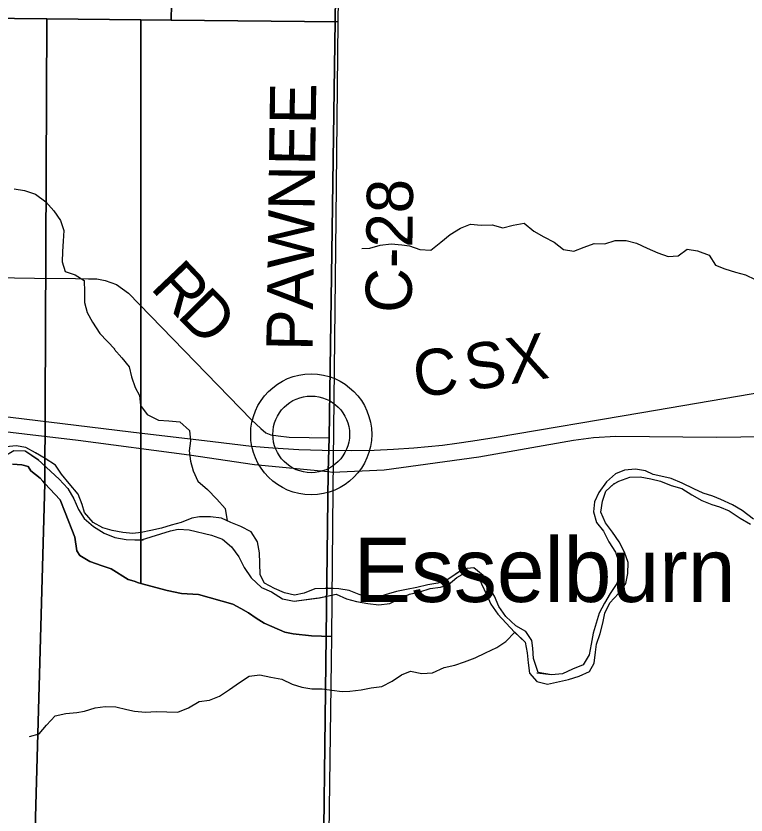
# Model space of a CAD drawing. Extents: x 1985906 to 2277390, y 930619 to 1324581.
# Drawn here: x 2083047 to 2087787, y 1100338 to 1105528 of the extents above; entities that cross this region are included whole.
import ezdxf

# ---------------------------------------------------------------- set-up
doc = ezdxf.new("R2010")
doc.units = 0
for name, color, linetype in [('GM_X_County_Road', 7, 'Continuous'), ('GM_X_County_Road_Text', 7, 'Continuous'), ('GM_X_Minor_River', 7, 'Continuous'), ('GM_X_Rail_Line', 7, 'Continuous'), ('GM_X_Rail_Line_Text', 7, 'Continuous'), ('GM_X_Section', 7, 'Continuous'), ('GM_X_Township', 7, 'Continuous'), ('GM_X_Township_Road', 7, 'Continuous'), ('GM_X_Township_Road_Text', 7, 'Continuous'), ('GM_X_Unincorporated', 7, 'Continuous'), ('GM_X_Unincorporated_Location', 7, 'Continuous'), ('GM_X_Unincorporated_Text', 7, 'Continuous'), ('GM_X_US_Route', 7, 'Continuous')]:
    doc.layers.add(name, color=color, linetype=linetype)

msp = doc.modelspace()

# ---------------------------------------------------------------- linework, layer by layer
at = {"layer": 'GM_X_County_Road'}
msp.add_lwpolyline([(2085073.8, 1102568.7), (2085080.1, 1102788.8), (2085158.3, 1108209.7), (2085192.3, 1109330.7), (2085243.4, 1113383.3), (2085328.7, 1116004.2)], dxfattribs=at)
at = {"layer": 'GM_X_Minor_River'}
for points in [[(2083034.9, 1104405.6), (2083103.2, 1104394.1), (2083173.7, 1104370.5), (2083240.4, 1104320.9), (2083293.1, 1104263.1), (2083335.8, 1104199.1), (2083358.4, 1104135.1), (2083353, 1104064.8), (2083349.6, 1103998.5), (2083346.2, 1103930.3), (2083366.8, 1103868.2), (2083431.2, 1103846.6), (2083489.8, 1103808.9), (2083492.4, 1103736.7), (2083493, 1103666.5), (2083509.6, 1103602.4), (2083544.3, 1103538.4), (2083591.1, 1103466.5), (2083688.8, 1103364)], [(2085291.6, 1104017.6), (2085343.8, 1104020.1), (2085411.9, 1104038.7), (2085484.2, 1104047.3), (2085552.5, 1104041.8), (2085602.8, 1104034.1), (2085669.2, 1104010.5), (2085741.6, 1104007), (2085805.4, 1104059.8), (2085865.3, 1104108.4), (2085933.2, 1104149.1), (2085999.3, 1104175.8), (2086067.6, 1104170.3), (2086139.9, 1104170.8), (2086208.3, 1104151.2), (2086274.5, 1104169.8), (2086346.7, 1104182.4), (2086409.3, 1104130.7), (2086473.9, 1104093), (2086542.5, 1104059.3), (2086603.1, 1104011.6), (2086669.5, 1104000), (2086735.5, 1104026.6), (2086801.6, 1104051.2), (2086869.9, 1104047.7), (2086938, 1104070.4), (2087008.3, 1104068.9), (2087076.7, 1104051.3), (2087145.3, 1104019.7), (2087213.8, 1103990.1), (2087282.3, 1103966.5), (2087346.5, 1103971), (2087404.4, 1104013.6), (2087472.8, 1104002.1), (2087547.3, 1103974.5), (2087588, 1103908.5), (2087650.5, 1103884.8), (2087718.9, 1103863.3), (2087783.3, 1103845.7), (2087845.8, 1103816)], [(2083684.4, 1103362.8), (2083735, 1103307.1), (2083781.7, 1103249.2), (2083796.3, 1103185.1), (2083821, 1103115), (2083849.6, 1103063.1), (2083856.2, 1102996.9), (2083898.9, 1102939), (2083971.4, 1102903.4), (2084039.7, 1102897.9), (2084112, 1102892.4), (2084174.8, 1102834.7), (2084179.4, 1102768.5), (2084171.9, 1102704.2), (2084180.5, 1102636.1), (2084197.1, 1102574), (2084227.8, 1102506), (2084290.5, 1102452.2), (2084351.3, 1102390.5), (2084406, 1102328.7), (2084418, 1102249.6)], [(2085075, 1101810), (2085054.9, 1101809.8), (2084986.7, 1101807.3), (2084918.7, 1101778.7), (2084854.6, 1101766.1), (2084790.2, 1101781.7), (2084725.7, 1101809.3), (2084661.2, 1101844.9), (2084632.6, 1101898.9), (2084629.9, 1101973.1), (2084629.3, 1102041.4), (2084614.7, 1102111.5), (2084574, 1102177.4), (2084507.4, 1102211.1), (2084442.9, 1102238.7), (2084382.5, 1102266.3), (2084310.1, 1102275.8), (2084237.9, 1102275.2), (2084187.8, 1102266.8), (2084119.8, 1102238.2), (2084055.7, 1102221.6), (2083991.7, 1102201.1), (2083923.5, 1102186.5), (2083859.4, 1102172), (2083805.3, 1102165.5), (2083741, 1102173.1), (2083670.6, 1102186.6), (2083610.3, 1102204.2), (2083547.7, 1102237.8), (2083493, 1102303.6), (2083476.5, 1102355.7), (2083451.8, 1102421.7), (2083393, 1102491.5), (2083342.3, 1102551.4), (2083303.6, 1102611.3), (2083237, 1102652.9), (2083174.4, 1102690.6), (2083111.9, 1102724.2), (2083047.6, 1102735.8), (2082983.4, 1102729.2)], [(2085075, 1101810), (2085054.9, 1101809.8), (2084986.7, 1101807.3), (2084918.7, 1101778.7), (2084854.6, 1101766.1), (2084790.2, 1101781.7), (2084725.7, 1101809.3), (2084661.2, 1101844.9), (2084632.6, 1101898.9), (2084629.9, 1101973.1), (2084629.3, 1102041.4), (2084614.7, 1102111.5), (2084574, 1102177.4), (2084507.4, 1102211.1), (2084442.9, 1102238.7), (2084382.5, 1102266.3), (2084310.1, 1102275.8), (2084237.9, 1102275.2), (2084187.8, 1102266.8), (2084119.8, 1102238.2), (2084055.7, 1102221.6), (2083991.7, 1102201.1), (2083923.5, 1102186.5), (2083859.4, 1102172), (2083805.3, 1102165.5), (2083741, 1102173.1), (2083670.6, 1102186.6), (2083610.3, 1102204.2), (2083547.7, 1102237.8), (2083493, 1102303.6), (2083476.5, 1102355.7), (2083451.8, 1102421.7), (2083393, 1102491.5), (2083342.3, 1102551.4), (2083303.6, 1102611.3), (2083237, 1102652.9), (2083174.4, 1102690.6), (2083111.9, 1102724.2), (2083047.6, 1102735.8), (2082983.4, 1102729.2)], [(2082738.7, 1102629.8), (2082837.5, 1102655.9), (2082905.8, 1102652.4), (2082973.9, 1102671), (2083033.8, 1102705.6), (2083106.1, 1102704.1), (2083194.5, 1102645)], [(2082742.9, 1102630.9), (2082837.5, 1102655.9), (2082905.8, 1102652.4), (2082973.9, 1102671), (2083033.8, 1102705.6), (2083106.1, 1102704.1), (2083189.9, 1102648.1)], [(2083176.8, 1102685), (2083177, 1102685)], [(2083189.9, 1102648.1), (2083328.5, 1102519.1), (2083383.2, 1102459.3), (2083421.9, 1102391.4), (2083452.6, 1102323.4), (2083489.3, 1102263.5), (2083550, 1102211.8), (2083620.6, 1102168.1), (2083689.1, 1102140.6), (2083761.5, 1102127.1), (2083862.8, 1102125.8)], [(2083189.9, 1102648.1), (2083328.5, 1102519.1), (2083383.2, 1102459.3), (2083421.9, 1102391.4), (2083452.6, 1102323.4), (2083489.3, 1102263.5), (2083550, 1102211.8), (2083620.6, 1102168.1), (2083689.1, 1102140.6), (2083761.5, 1102127.1), (2083871.9, 1102124.2)], [(2083251.5, 1102642.3), (2083252.4, 1102641.3)], [(2087834.9, 1102260.5), (2087762.2, 1102316.2), (2087699.7, 1102351.8), (2087623.1, 1102387.4), (2087572.7, 1102409.1), (2087508.3, 1102428.6), (2087447.8, 1102456.3), (2087373.2, 1102493.8), (2087300.7, 1102523.4), (2087234.3, 1102539), (2087184.1, 1102550.6), (2087133.7, 1102574.3), (2087069.4, 1102583.9), (2086999.2, 1102577.3), (2086939.1, 1102554.8), (2086881.4, 1102502.1), (2086831.8, 1102433.5), (2086804.2, 1102373.1), (2086796.8, 1102306.8), (2086815.5, 1102238.7), (2086862.1, 1102180.9), (2086896.9, 1102112.9), (2086939.6, 1102045), (2086964.3, 1101976.9), (2086970.9, 1101906.7), (2086947.4, 1101842.3), (2086905.8, 1101775.8), (2086868.3, 1101713.3), (2086834.7, 1101648.8), (2086815.2, 1101584.4), (2086795.7, 1101518), (2086782.3, 1101447.7), (2086768.8, 1101379.3), (2086729.3, 1101312.8), (2086661.3, 1101286.2), (2086595.3, 1101255.6), (2086525.1, 1101249), (2086429.2, 1101260.2)], [(2087834.9, 1102260.5), (2087762.2, 1102316.2), (2087699.7, 1102351.8), (2087623.1, 1102387.4), (2087572.7, 1102409.1), (2087508.3, 1102428.6), (2087447.8, 1102456.3), (2087373.2, 1102493.8), (2087300.7, 1102523.4), (2087234.3, 1102539), (2087184.1, 1102550.6), (2087133.7, 1102574.3), (2087069.4, 1102583.9), (2086999.2, 1102577.3), (2086939.1, 1102554.8), (2086881.4, 1102502.1), (2086831.8, 1102433.5), (2086804.2, 1102373.1), (2086796.8, 1102306.8), (2086815.5, 1102238.7), (2086862.1, 1102180.9), (2086896.9, 1102112.9), (2086939.6, 1102045), (2086964.3, 1101976.9), (2086970.9, 1101906.7), (2086947.4, 1101842.3), (2086905.8, 1101775.8), (2086868.3, 1101713.3), (2086834.7, 1101648.8), (2086815.2, 1101584.4), (2086795.7, 1101518), (2086782.3, 1101447.7), (2086768.8, 1101379.3), (2086729.3, 1101312.8), (2086661.3, 1101286.2), (2086595.3, 1101255.6), (2086525.1, 1101249), (2086436.9, 1101264)], [(2086926.2, 1102486.6), (2086961.6, 1102506.8), (2087031.7, 1102533.4), (2087099.9, 1102533.9), (2087168.2, 1102522.4), (2087232.6, 1102506.8), (2087301.1, 1102479.3), (2087369.5, 1102459.7), (2087436.1, 1102418.1), (2087500.7, 1102380.4), (2087565.1, 1102354.8), (2087615.5, 1102339.1), (2087677.9, 1102313.5), (2087748.6, 1102265.9), (2087815.2, 1102226.3)], [(2086934.2, 1102491.1), (2086961.6, 1102506.8), (2087031.7, 1102533.4), (2087099.9, 1102533.9), (2087168.2, 1102522.4), (2087232.6, 1102506.8), (2087301.1, 1102479.3), (2087369.5, 1102459.7), (2087436.1, 1102418.1), (2087500.7, 1102380.4), (2087565.1, 1102354.8), (2087615.5, 1102339.1), (2087677.9, 1102313.5), (2087748.6, 1102265.9), (2087815.2, 1102226.3)], [(2086284.7, 1101526.2), (2086352.6, 1101460.4), (2086365.3, 1101392.3), (2086371.9, 1101326.1), (2086380.5, 1101259.9), (2086429.1, 1101206.1), (2086497.5, 1101188.6), (2086633.8, 1101217.7), (2086703.8, 1101240.3), (2086769.8, 1101270.9), (2086801.4, 1101323.4), (2086808.8, 1101395.7), (2086816.4, 1101447.9), (2086839.9, 1101516.3), (2086857.3, 1101584.7), (2086870.8, 1101649.1), (2086902.4, 1101715.5), (2086960, 1101776.2), (2087007.6, 1101840.8), (2087019.1, 1101907.1), (2087022.5, 1101977.4), (2086997.8, 1102045.4), (2086963.1, 1102111.4), (2086920.4, 1102175.3), (2086873.7, 1102235.1), (2086845, 1102305.2), (2086854.4, 1102375.5), (2086877.9, 1102441.9), (2086926.2, 1102486.6)], [(2086285.9, 1101525.4), (2086352.6, 1101460.4), (2086365.3, 1101392.3), (2086371.9, 1101326.1), (2086380.5, 1101259.9), (2086429.1, 1101206.1), (2086497.5, 1101188.6), (2086633.8, 1101217.7), (2086703.8, 1101240.3), (2086769.8, 1101270.9), (2086801.4, 1101323.4), (2086808.8, 1101395.7), (2086816.4, 1101447.9), (2086839.9, 1101516.3), (2086857.3, 1101584.7), (2086870.8, 1101649.1), (2086902.4, 1101715.5), (2086960, 1101776.2), (2087007.6, 1101840.8), (2087019.1, 1101907.1), (2087022.5, 1101977.4), (2086997.8, 1102045.4), (2086963.1, 1102111.4), (2086920.4, 1102175.3), (2086873.7, 1102235.1), (2086845, 1102305.2), (2086854.4, 1102375.5), (2086877.9, 1102441.9), (2086931.1, 1102491.1)], [(2083862.8, 1102125.8), (2084050, 1102183.5), (2084100.1, 1102193.9), (2084172.4, 1102190.4), (2084317.2, 1102155.4), (2084387.7, 1102129.9), (2084446.3, 1102080.1), (2084495.1, 1102014.3), (2084527.8, 1101946.3), (2084574.6, 1101878.4), (2084641.4, 1101816.7), (2084705.8, 1101787.1), (2084778.5, 1101741.5), (2084852.9, 1101728), (2085016.8, 1101749.3)], [(2083862.8, 1102125.8), (2084050, 1102183.5), (2084100.1, 1102193.9), (2084172.4, 1102190.4), (2084317.2, 1102155.4), (2084387.7, 1102129.9), (2084446.3, 1102080.1), (2084495.1, 1102014.3), (2084527.8, 1101946.3), (2084574.6, 1101878.4), (2084641.4, 1101816.7), (2084705.8, 1101787.1), (2084778.5, 1101741.5), (2084852.9, 1101728), (2085009.9, 1101748.4)], [(2085957, 1101957.2), (2085956.8, 1101957.3)], [(2085005.3, 1101746.9), (2085125.5, 1101772.2), (2085194, 1101742.6), (2085258.4, 1101725.1), (2085330.8, 1101711.6), (2085403.1, 1101704.1), (2085475.3, 1101712.7), (2085539.2, 1101745.3), (2085601.2, 1101771.8), (2085669.3, 1101788.4), (2085735.4, 1101809), (2085803.5, 1101817.5), (2085853.6, 1101834), (2085909.4, 1101880.6), (2085975.3, 1101917.2), (2086043.6, 1101907.7), (2086070.3, 1101839.6), (2086103, 1101769.6), (2086129.7, 1101707.6), (2086176.4, 1101641.8), (2086284.7, 1101526.2)], [(2085016.8, 1101749.3), (2085125.5, 1101772.2), (2085194, 1101742.6), (2085258.4, 1101725.1), (2085330.8, 1101711.6), (2085403.1, 1101704.1), (2085475.3, 1101712.7), (2085539.2, 1101745.3), (2085601.2, 1101771.8), (2085669.3, 1101788.4), (2085735.4, 1101809), (2085803.5, 1101817.5), (2085853.6, 1101834), (2085909.4, 1101880.6), (2085975.3, 1101917.2), (2086043.6, 1101907.7), (2086070.3, 1101839.6), (2086103, 1101769.6), (2086129.7, 1101707.6), (2086176.4, 1101641.8), (2086284.7, 1101526.2)], [(2085953.7, 1101936.3), (2085844.3, 1101862.9)], [(2085955.2, 1101937.3), (2085844.6, 1101863.1)], [(2086436.9, 1101264), (2086407.9, 1101353.5), (2086403.3, 1101421.7), (2086396.8, 1101471.8), (2086358.2, 1101529.7), (2086293.6, 1101567.4), (2086226.8, 1101627.1), (2086182.1, 1101693), (2086153.4, 1101759), (2086108.6, 1101830.9), (2086080, 1101892.9), (2086019.3, 1101942.6), (2085952.1, 1101937.1)], [(2086436.9, 1101264), (2086407.9, 1101353.5), (2086403.3, 1101421.7), (2086396.8, 1101471.8), (2086358.2, 1101529.7), (2086293.6, 1101567.4), (2086226.8, 1101627.1), (2086182.1, 1101693), (2086153.4, 1101759), (2086108.6, 1101830.9), (2086080, 1101892.9), (2086019.3, 1101942.6), (2085955.2, 1101937.3)], [(2085847.3, 1101864), (2085787.2, 1101843.5), (2085721.1, 1101833), (2085649, 1101816.4), (2085582.9, 1101801.8), (2085516.7, 1101789.2), (2085466.7, 1101774.8), (2085394.6, 1101752.2), (2085326.4, 1101753.7), (2085276.1, 1101769.3), (2085209.6, 1101796.9), (2085143.3, 1101806.5), (2085072.6, 1101811.1)], [(2085844.6, 1101863.1), (2085787.2, 1101843.5), (2085721.1, 1101833), (2085649, 1101816.4), (2085582.9, 1101801.8), (2085516.7, 1101789.2), (2085466.7, 1101774.8), (2085394.6, 1101752.2), (2085326.4, 1101753.7), (2085276.1, 1101769.3), (2085209.6, 1101796.9), (2085143.3, 1101806.5), (2085075, 1101810)], [(2083134.4, 1100847.7), (2083198.5, 1100864.3), (2083244.2, 1100920.8), (2083301.9, 1100981.5), (2083370, 1100998.1), (2083442.2, 1101004.6), (2083492.3, 1101013.1), (2083560.3, 1101033.6), (2083626.5, 1101042.2), (2083694.8, 1101040.7), (2083767.2, 1101023.2), (2083817.5, 1101011.5), (2083887.8, 1101006.1), (2083958, 1101010.6), (2084026.2, 1101007.1), (2084098.5, 1101005.6), (2084166.5, 1101034.3), (2084236.4, 1101074.9), (2084304.6, 1101083.5), (2084368.6, 1101110.1), (2084432.4, 1101152.7), (2084498.3, 1101199.4), (2084562.1, 1101240), (2084630.3, 1101248.6), (2084702.7, 1101233.1), (2084773.1, 1101219.6), (2084839.6, 1101188), (2084904, 1101168.4), (2084968.3, 1101156.8), (2085034.5, 1101157.3), (2085098.8, 1101149.8), (2085165.2, 1101140.3), (2085215.3, 1101142.7), (2085287.5, 1101151.2), (2085353.6, 1101163.8), (2085421.8, 1101172.3), (2085489.7, 1101207), (2085549.6, 1101247.6), (2085609.6, 1101272.1), (2085682, 1101256.6), (2085752.2, 1101261.2), (2085828.2, 1101295.9), (2085896.3, 1101310.4), (2085958.3, 1101333), (2086028.3, 1101359.6), (2086096.3, 1101392.3), (2086168.3, 1101424.9), (2086228.1, 1101465.5), (2086285.8, 1101526.2)]]:
    msp.add_lwpolyline(points, dxfattribs=at)
at = {"layer": 'GM_X_Rail_Line'}
msp.add_lwpolyline([(2082655.4, 1102965.6), (2083792.4, 1102827.7), (2084324.5, 1102765), (2084576.3, 1102734.8), (2084714.1, 1102722.4), (2084883, 1102713.1), (2085034.8, 1102706.9), (2085223, 1102705.3), (2085372.5, 1102708.4), (2085498, 1102714.6), (2085630.4, 1102723.9), (2085722.6, 1102731.7), (2085815.6, 1102741), (2085909.3, 1102752.6), (2086013.8, 1102768.1), (2086164.9, 1102791.3), (2087110.6, 1102952.4), (2087999, 1103104.2)], dxfattribs=at)
at = {"layer": 'GM_X_Section'}
for points in [[(2084104.8, 1107893.2), (2084054.5, 1105501.2), (2083857.7, 1105503.2), (2083246.8, 1105509.5), (2082615.7, 1105516), (2082664.1, 1107949.7)], [(2085179, 1107854.9), (2085175.1, 1107656.1), (2085142.4, 1105931), (2085137.5, 1105490), (2084054.5, 1105501.2), (2084104.8, 1107893.2)], [(2083857.7, 1105503.2), (2083857.4, 1101842.2), (2083843.6, 1101845.9), (2083814.7, 1101856.4), (2083774.7, 1101866.9), (2083664.7, 1101937.4), (2083606.8, 1101955.8), (2083526.9, 1101984.8), (2083462.3, 1102023.3), (2083443.2, 1102054.2), (2083430.2, 1102143), (2083366.7, 1102302.7), (2083334.2, 1102386), (2083234.4, 1102491.7), (2083246.8, 1105509.5)], [(2084054.5, 1105501.2), (2085137.5, 1105490), (2085123.3, 1104212.6), (2085104.1, 1102448.9), (2085095.1, 1101498.1), (2084965.8, 1101501.8), (2084847, 1101515.7), (2084791.8, 1101524.7), (2084709.2, 1101561.8), (2084659.6, 1101584.3), (2084607.4, 1101616.2), (2084556.6, 1101652.2), (2084507, 1101678.7), (2084454.8, 1101706.6), (2084232.8, 1101769.5), (2084122.2, 1101776.7), (2084028.4, 1101796.1), (2083857.4, 1101842.2), (2083857.7, 1105503.2)]]:
    msp.add_lwpolyline(points, close=True, dxfattribs=at)
for points in [[(2082615.7, 1105516), (2083246.8, 1105509.5), (2083234.4, 1102491.7), (2083220.6, 1102506.3), (2083204.2, 1102526.4), (2083143.8, 1102573), (2083126, 1102601.2), (2083084.7, 1102611.6), (2083023.9, 1102616.5)], [(2083023.9, 1102616.5), (2083084.7, 1102611.6), (2083126, 1102601.2), (2083143.8, 1102573), (2083204.2, 1102526.4), (2083220.6, 1102506.3), (2083234.4, 1102491.7), (2083171.1, 1100245.7)], [(2083171.1, 1100245.7), (2083234.4, 1102491.7), (2083334.2, 1102386), (2083366.7, 1102302.7), (2083430.2, 1102143), (2083443.2, 1102054.2), (2083462.3, 1102023.3), (2083526.9, 1101984.8), (2083606.8, 1101955.8), (2083664.7, 1101937.4), (2083774.7, 1101866.9), (2083814.7, 1101856.4), (2083843.6, 1101845.9), (2083857.4, 1101842.2), (2084028.4, 1101796.1), (2084122.2, 1101776.7), (2084232.8, 1101769.5), (2084454.8, 1101706.6), (2084507, 1101678.7), (2084556.6, 1101652.2), (2084607.4, 1101616.2), (2084659.6, 1101584.3), (2084709.2, 1101561.8), (2084791.8, 1101524.7), (2084847, 1101515.7), (2084965.8, 1101501.8), (2085095.1, 1101498.1), (2085093.6, 1101337.2), (2085078.7, 1100221.4)]]:
    msp.add_lwpolyline(points, dxfattribs=at)
at = {"layer": 'GM_X_Township'}
for points in [[(2066831.4, 1116082.5), (2071945.4, 1116056.8), (2080089.5, 1116050.8), (2082946.6, 1116001.5), (2085328.7, 1116004.2), (2085243.4, 1113383.3), (2085192.2, 1109330.7), (2085158.3, 1108209.7), (2085080.2, 1102788.8), (2085073.8, 1102568.7), (2085023.9, 1098473.4)], [(2096607.4, 1089692.6), (2091363.3, 1089785.7), (2084867.6, 1089884.3), (2084882.5, 1090809.6), (2084914.3, 1093446.7), (2084916.2, 1093654.1), (2085024.3, 1098265.8), (2085023.9, 1098473.4), (2085073.8, 1102568.7), (2085080.2, 1102788.8), (2085158.3, 1108209.7), (2085192.2, 1109330.7), (2085243.4, 1113383.3), (2085328.7, 1116004.2), (2091530.9, 1115990.8), (2095790.6, 1115975.2)]]:
    msp.add_lwpolyline(points, dxfattribs=at)
at = {"layer": 'GM_X_Township_Road'}
for points in [[(2082778.1, 1103832.6), (2083167.5, 1103825.8), (2083434.4, 1103822.6), (2083518.7, 1103820.8), (2083572.9, 1103821), (2083625.2, 1103809.1), (2083699.5, 1103783.3), (2083778, 1103727.4), (2083846.5, 1103655.4), (2084575.9, 1102905.6), (2084636.3, 1102847.6), (2084668.6, 1102819.6), (2084702.8, 1102807.7), (2084748.9, 1102799.8), (2084821.2, 1102792), (2085080.1, 1102788.8)], [(2085023.8, 1098473.4), (2085073.8, 1102568.7)]]:
    msp.add_lwpolyline(points, dxfattribs=at)
at = {"layer": 'GM_X_Unincorporated'}
for radius in [392.8, 249]:
    msp.add_circle((2084963.8, 1102810.5), radius, dxfattribs=at)
at = {"layer": 'GM_X_Unincorporated_Location'}
msp.add_line((2084963.8, 1102810.5), (2084963.8, 1102810.5), dxfattribs=at)
at = {"layer": 'GM_X_US_Route'}
for points in [[(2078900.2, 1102847.8), (2079461.4, 1102854.8), (2079579.8, 1102866.9), (2079744.7, 1102908.8), (2079749.8, 1102910), (2080128.1, 1102997.4), (2080154.1, 1103003.4), (2080508.4, 1103079.8), (2080626.7, 1103096), (2080731.1, 1103097.8), (2080833.8, 1103091.5), (2081166.1, 1103049.2), (2082366.6, 1102899.5), (2083450.1, 1102771.9), (2084171.3, 1102678.1), (2084596.5, 1102615.3), (2085073.8, 1102568.7)], [(2085073.8, 1102568.7), (2085101.8, 1102565.9), (2085437.2, 1102579.8), (2086052.6, 1102664.8), (2086667.6, 1102771.8), (2086797.9, 1102790.2), (2086942.5, 1102798.7), (2087595.8, 1102792), (2089020.2, 1102810.9), (2091500, 1102817.7), (2091599.9, 1102817.7)]]:
    msp.add_lwpolyline(points, dxfattribs=at)

# ---------------------------------------------------------------- texts
at = {"layer": 'GM_X_County_Road_Text'}
for s, rotation, p in [('PAWNEE', 89.1743, (2084972.2, 1103351.5)), ('C-28', 89.3136, (2085615.8, 1103598.7))]:
    msp.add_text(s, height=300, rotation=rotation, dxfattribs=at).set_placement(p)
at = {"layer": 'GM_X_Rail_Line_Text'}
for s, rotation, p in [('X', 9.3878, (2086255.9, 1103134.9)), ('S', 8.978, (2085983.4, 1103091.8)), ('C', 6.9015, (2085644.5, 1103050.5))]:
    msp.add_text(s, height=299, rotation=rotation, dxfattribs=at).set_placement(p)
at = {"layer": 'GM_X_Township_Road_Text'}
for s, rotation, p in [('R', 313.5937, (2083912.5, 1103759.4)), ('D', 314.6356, (2084086.4, 1103576.7))]:
    msp.add_text(s, height=300, rotation=rotation, dxfattribs=at).set_placement(p)
at = {"layer": 'GM_X_Unincorporated_Text'}
msp.add_text('Esselburn', height=417, rotation=0, dxfattribs=at).set_placement((2085239.8, 1101721.6))

doc.saveas('drawing.dxf')
